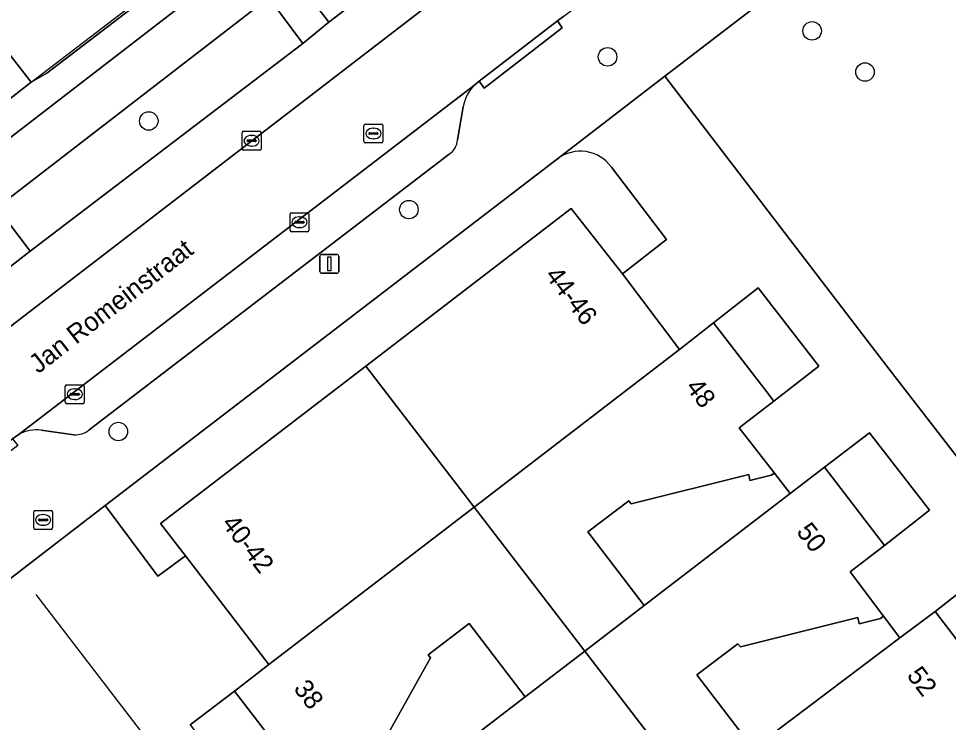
# Model space of a CAD drawing. Extents: x 159352 to 160617, y 385888 to 387323.
# Drawn here: x 160143.42 to 160192.53, y 386787.94 to 386825.12 of the extents above; entities that cross this region are included whole.
import ezdxf

# ---------------------------------------------------------------- set-up
doc = ezdxf.new("R2010")
doc.units = 0
for name, color, linetype in [('IMGEO_Boom', 7, 'Continuous'), ('IMGEO_Brandkraan', 7, 'Continuous'), ('IMGEO_Erf', 7, 'Continuous'), ('IMGEO_Groenvoorziening', 7, 'Continuous'), ('IMGEO_Kolk', 7, 'Continuous'), ('IMGEO_Lichtmast', 7, 'Continuous'), ('IMGEO_Lijnafwatering', 7, 'Continuous'), ('IMGEO_Muur', 7, 'Continuous'), ('IMGEO_Openbare_ruimte_label', 7, 'Continuous'), ('IMGEO_Pand', 7, 'Continuous'), ('IMGEO_Pand_nummerreeks', 7, 'Continuous'), ('IMGEO_Parkeervlak_open', 7, 'Continuous'), ('IMGEO_Rijbaan_lokaal_open', 7, 'Continuous'), ('IMGEO_Rioolput', 7, 'Continuous'), ('IMGEO_Voetpad_open', 7, 'Continuous')]:
    doc.layers.add(name, color=color, linetype=linetype)

msp = doc.modelspace()

# ---------------------------------------------------------------- linework, layer by layer
at = {"layer": 'IMGEO_Boom'}
for centre in [(160185.335, 386824.474), (160174.529, 386823.103), (160188.13, 386822.3), (160150.299, 386819.716), (160164.036, 386815.033), (160148.688, 386803.306)]:
    msp.add_circle(centre, 0.489, dxfattribs=at)
at = {"layer": 'IMGEO_Brandkraan'}
for p, q in [((160144.221, 386798.212), (160144.221, 386799.064)), ((160144.296, 386799.138), (160145.148, 386799.138)), ((160144.709, 386798.918), (160144.734, 386798.918)), ((160145.222, 386799.064), (160145.222, 386798.212)), ((160144.48, 386798.632), (160144.48, 386798.644)), ((160144.918, 386798.595), (160144.52, 386798.595)), ((160144.523, 386798.681), (160144.921, 386798.681)), ((160144.732, 386798.358), (160144.707, 386798.358)), ((160144.964, 386798.644), (160144.964, 386798.632)), ((160145.148, 386798.138), (160144.296, 386798.138))]:
    msp.add_line(p, q, dxfattribs=at)
for points in [[(160144.221, 386798.212), (160144.221, 386799.064)], [(160144.296, 386799.138), (160145.148, 386799.138)], [(160145.222, 386799.064), (160145.222, 386798.212)], [(160145.148, 386798.138), (160144.296, 386798.138)]]:
    msp.add_lwpolyline(points, dxfattribs=at)
for centre, radius, start, end in [((160144.298, 386799.062), 0.0765, 91.552, 178.448), ((160144.298, 386799.062), 0.0765, 91.552, 178.448), ((160145.146, 386799.062), 0.0765, 1.552, 88.448), ((160145.146, 386799.062), 0.0765, 1.552, 88.448), ((160144.298, 386798.214), 0.0765, 181.552, 268.448), ((160144.298, 386798.214), 0.0765, 181.552, 268.448), ((160144.52, 386798.641), 0.0403, 85.8775, 175.7526), ((160144.517, 386798.631), 0.0366, 178.938, 274.7102), ((160144.921, 386798.638), 0.043, 264.8664, 352.4533), ((160144.925, 386798.643), 0.0386, 1.7309, 96.639), ((160145.146, 386798.214), 0.0765, 271.552, 358.448), ((160145.146, 386798.214), 0.0765, 271.552, 358.448)]:
    msp.add_arc(centre, radius, start, end, dxfattribs=at)
for centre, major_axis, ratio, start_param, end_param in [((160144.708, 386798.638), (-0.387, 0.002), 0.722429, 4.712389, 7.853982), ((160144.733, 386798.638), (-0.39, 0.002), 0.717154, 1.570796, 4.712389)]:
    msp.add_ellipse(centre, major_axis=major_axis, ratio=ratio, start_param=start_param, end_param=end_param, dxfattribs=at)
at = {"layer": 'IMGEO_Erf'}
for points in [[(160141.846, 386824.627), (160144.079, 386821.763), (160144.918, 386822.237), (160149.758, 386825.946), (160147.503, 386828.895), (160149.411, 386830.354), (160151.377, 386831.857), (160150.751, 386832.675), (160153.485, 386834.77), (160154.218, 386833.828), (160157.066, 386836.011), (160156.957, 386836.155), (160158.918, 386837.646), (160160.884, 386839.141), (160163.027, 386836.323), (160168.756, 386840.663), (160166.564, 386843.508), (160168.504, 386845.002), (160170.46, 386846.509)], [(160202.826, 386841.452), (160189.975, 386831.604), (160181.623, 386825.201), (160177.562, 386822.087), (160189.106, 386806.986), (160202.586, 386789.561), (160196.049, 386784.541)], [(160171.881, 386817.709), (160147.987, 386799.4)], [(160175.313, 386811.647), (160177.65, 386813.453), (160174.732, 386817.282)], [(160161.765, 386806.768), (160172.605, 386815.091), (160175.313, 386811.647)], [(160152.231, 386796.746), (160150.925, 386798.446), (160161.765, 386806.768)], [(160147.987, 386799.4), (160150.778, 386795.661), (160152.231, 386796.746)]]:
    msp.add_lwpolyline(points, dxfattribs=at)
for points in [[(160183.304, 386804.919), (160185.683, 386806.754), (160182.493, 386810.895), (160180.129, 386809.054), (160182.917, 386805.423)], [(160185.988, 386801.419), (160189.153, 386797.288), (160191.529, 386799.152), (160188.361, 386803.238)], [(160183.347, 386801.111), (160183.179, 386800.994), (160182.049, 386800.713), (160181.989, 386801.038), (160175.784, 386799.492), (160175.649, 386799.654), (160173.489, 386798.005), (160176.466, 386794.125), (160184.171, 386800.036)], [(160191.826, 386793.808), (160194.988, 386789.678), (160197.386, 386791.501), (160194.192, 386795.647)], [(160189.109, 386793.553), (160188.94, 386793.436), (160187.811, 386793.154), (160187.751, 386793.479), (160181.545, 386791.933), (160181.411, 386792.096), (160179.251, 386790.446), (160182.219, 386786.56), (160189.962, 386792.401)], [(160162.443, 386783.365), (160170.187, 386789.285), (160167.213, 386793.171), (160165.055, 386791.519), (160165.177, 386791.347), (160162.057, 386785.764), (160162.355, 386785.621), (160161.787, 386784.605), (160161.637, 386784.484)], [(160154.826, 386789.595), (160152.492, 386787.818), (160155.657, 386783.676), (160157.988, 386785.47)]]:
    msp.add_lwpolyline(points, close=True, dxfattribs=at)
msp.add_arc((160173.098, 386816.101), 2.017, 35.8561, 127.1079, dxfattribs=at)
at = {"layer": 'IMGEO_Groenvoorziening'}
for points in [[(160158.035, 386827.26), (160159.817, 386824.932), (160174.166, 386835.929), (160172.364, 386838.256)], [(160142.279, 386815.143), (160156.642, 386826.232), (160155.157, 386828.244), (160140.768, 386817.136)], [(160142.279, 386815.143), (160144.03, 386812.833), (160158.429, 386823.811), (160156.642, 386826.232)]]:
    msp.add_lwpolyline(points, close=True, dxfattribs=at)
at = {"layer": 'IMGEO_Kolk'}
for p, q in [((160155.23, 386818.244), (160155.23, 386819.096)), ((160155.305, 386819.17), (160156.157, 386819.17)), ((160155.718, 386818.95), (160155.743, 386818.95)), ((160156.231, 386819.096), (160156.231, 386818.244)), ((160155.489, 386818.664), (160155.489, 386818.676)), ((160155.927, 386818.627), (160155.529, 386818.627)), ((160155.532, 386818.713), (160155.93, 386818.713)), ((160155.741, 386818.39), (160155.716, 386818.39)), ((160155.973, 386818.676), (160155.973, 386818.664)), ((160156.157, 386818.17), (160155.305, 386818.17)), ((160157.758, 386813.939), (160157.758, 386814.791)), ((160157.833, 386814.865), (160158.685, 386814.865)), ((160158.246, 386814.645), (160158.271, 386814.645)), ((160158.759, 386814.791), (160158.759, 386813.939)), ((160158.017, 386814.359), (160158.017, 386814.371)), ((160158.455, 386814.322), (160158.057, 386814.322)), ((160158.06, 386814.408), (160158.458, 386814.408)), ((160158.269, 386814.085), (160158.244, 386814.085)), ((160158.501, 386814.371), (160158.501, 386814.359)), ((160158.685, 386813.865), (160157.833, 386813.865)), ((160145.89, 386804.853), (160145.89, 386805.705)), ((160145.965, 386805.779), (160146.817, 386805.779)), ((160146.891, 386805.705), (160146.891, 386804.853)), ((160146.149, 386805.273), (160146.149, 386805.285)), ((160146.587, 386805.236), (160146.189, 386805.236)), ((160146.192, 386805.322), (160146.59, 386805.322)), ((160146.378, 386805.559), (160146.403, 386805.559)), ((160146.633, 386805.285), (160146.633, 386805.273)), ((160146.817, 386804.779), (160145.965, 386804.779)), ((160146.401, 386804.999), (160146.376, 386804.999))]:
    msp.add_line(p, q, dxfattribs=at)
for points in [[(160155.23, 386818.244), (160155.23, 386819.096)], [(160155.305, 386819.17), (160156.157, 386819.17)], [(160156.231, 386819.096), (160156.231, 386818.244)], [(160156.157, 386818.17), (160155.305, 386818.17)], [(160157.758, 386813.939), (160157.758, 386814.791)], [(160157.833, 386814.865), (160158.685, 386814.865)], [(160158.759, 386814.791), (160158.759, 386813.939)], [(160158.685, 386813.865), (160157.833, 386813.865)], [(160145.89, 386804.853), (160145.89, 386805.705)], [(160145.965, 386805.779), (160146.817, 386805.779)], [(160146.891, 386805.705), (160146.891, 386804.853)], [(160146.817, 386804.779), (160145.965, 386804.779)]]:
    msp.add_lwpolyline(points, dxfattribs=at)
for centre, radius, start, end in [((160155.307, 386819.094), 0.0765, 91.552, 178.448), ((160155.307, 386819.094), 0.0765, 91.552, 178.448), ((160156.155, 386819.094), 0.0765, 1.552, 88.448), ((160156.155, 386819.094), 0.0765, 1.552, 88.448), ((160155.529, 386818.673), 0.0403, 85.8775, 175.7526), ((160155.526, 386818.663), 0.0366, 178.938, 274.7102), ((160155.93, 386818.67), 0.043, 264.8664, 352.4533), ((160155.934, 386818.675), 0.0386, 1.7309, 96.639), ((160155.307, 386818.246), 0.0765, 181.552, 268.448), ((160155.307, 386818.246), 0.0765, 181.552, 268.448), ((160156.155, 386818.246), 0.0765, 271.552, 358.448), ((160156.155, 386818.246), 0.0765, 271.552, 358.448), ((160157.835, 386814.789), 0.0765, 91.552, 178.448), ((160157.835, 386814.789), 0.0765, 91.552, 178.448), ((160158.683, 386814.789), 0.0765, 1.552, 88.448), ((160158.683, 386814.789), 0.0765, 1.552, 88.448), ((160157.835, 386813.941), 0.0765, 181.552, 268.448), ((160157.835, 386813.941), 0.0765, 181.552, 268.448), ((160158.057, 386814.368), 0.0403, 85.8775, 175.7526), ((160158.054, 386814.358), 0.0366, 178.938, 274.7102), ((160158.458, 386814.365), 0.043, 264.8664, 352.4533), ((160158.462, 386814.37), 0.0386, 1.7309, 96.639), ((160158.683, 386813.941), 0.0765, 271.552, 358.448), ((160158.683, 386813.941), 0.0765, 271.552, 358.448), ((160145.967, 386805.703), 0.0765, 91.552, 178.448), ((160145.967, 386805.703), 0.0765, 91.552, 178.448), ((160146.815, 386805.703), 0.0765, 1.552, 88.448), ((160146.815, 386805.703), 0.0765, 1.552, 88.448), ((160146.189, 386805.282), 0.0403, 85.8775, 175.7526), ((160146.186, 386805.272), 0.0366, 178.938, 274.7102), ((160146.59, 386805.279), 0.043, 264.8664, 352.4533), ((160146.594, 386805.284), 0.0386, 1.7309, 96.639), ((160145.967, 386804.855), 0.0765, 181.552, 268.448), ((160145.967, 386804.855), 0.0765, 181.552, 268.448), ((160146.815, 386804.855), 0.0765, 271.552, 358.448), ((160146.815, 386804.855), 0.0765, 271.552, 358.448)]:
    msp.add_arc(centre, radius, start, end, dxfattribs=at)
for centre, major_axis, ratio, start_param, end_param in [((160155.717, 386818.67), (-0.387, 0.002), 0.722429, 4.712389, 7.853982), ((160155.742, 386818.67), (-0.39, 0.002), 0.717154, 1.570796, 4.712389), ((160158.245, 386814.365), (-0.387, 0.002), 0.722429, 4.712389, 7.853982), ((160158.27, 386814.365), (-0.39, 0.002), 0.717154, 1.570796, 4.712389), ((160146.377, 386805.279), (-0.387, 0.002), 0.722429, 4.712389, 7.853982), ((160146.402, 386805.279), (-0.39, 0.002), 0.717154, 1.570796, 4.712389)]:
    msp.add_ellipse(centre, major_axis=major_axis, ratio=ratio, start_param=start_param, end_param=end_param, dxfattribs=at)
at = {"layer": 'IMGEO_Lichtmast'}
for p, q in [((160159.342, 386811.767), (160159.342, 386812.567)), ((160159.342, 386812.567), (160159.342, 386811.767)), ((160159.442, 386812.667), (160160.232, 386812.667)), ((160160.232, 386812.667), (160159.442, 386812.667)), ((160160.332, 386812.567), (160160.332, 386811.767)), ((160160.332, 386811.767), (160160.332, 386812.567)), ((160160.232, 386811.667), (160159.442, 386811.667)), ((160159.442, 386811.667), (160160.232, 386811.667))]:
    msp.add_line(p, q, dxfattribs=at)
msp.add_lwpolyline([(160159.762, 386812.542), (160159.912, 386812.542), (160159.912, 386811.792), (160159.762, 386811.792), (160159.762, 386812.542)], dxfattribs=at)
for centre, start, end in [((160159.442, 386812.567), 90, 180), ((160159.442, 386812.567), 90, 180), ((160160.232, 386812.567), 0, 90), ((160160.232, 386812.567), 360, 90), ((160159.442, 386811.767), 180, 270), ((160159.442, 386811.767), 180, 270), ((160160.232, 386811.767), 270, 0), ((160160.232, 386811.767), 270, 0)]:
    msp.add_arc(centre, 0.1, start, end, dxfattribs=at)
at = {"layer": 'IMGEO_Lijnafwatering'}
msp.add_lwpolyline([(160155.961, 386779.57), (160144.344, 386794.702)], dxfattribs=at)
at = {"layer": 'IMGEO_Muur'}
msp.add_lwpolyline([(160144.079, 386821.763), (160149.686, 386826.04)], dxfattribs=at)
at = {"layer": 'IMGEO_Pand'}
for points in [[(160144.079, 386821.763), (160141.846, 386824.627), (160139.895, 386823.106), (160142.133, 386820.245)], [(160167.482, 386799.32), (160178.325, 386807.643), (160175.313, 386811.647), (160172.605, 386815.091), (160161.765, 386806.768)], [(160181.489, 386803.498), (160183.304, 386804.919), (160182.917, 386805.423), (160180.129, 386809.054), (160178.325, 386807.643), (160167.482, 386799.32), (160173.326, 386791.705), (160176.466, 386794.125), (160173.489, 386798.005), (160175.649, 386799.654), (160175.784, 386799.492), (160181.989, 386801.038), (160182.049, 386800.713), (160183.179, 386800.994), (160183.347, 386801.111)], [(160167.482, 386799.32), (160161.765, 386806.768), (160150.925, 386798.446), (160152.231, 386796.746), (160156.642, 386790.999)], [(160182.219, 386786.56), (160179.251, 386790.446), (160181.411, 386792.096), (160181.545, 386791.933), (160187.751, 386793.479), (160187.811, 386793.154), (160188.94, 386793.436), (160189.109, 386793.553), (160187.348, 386795.896), (160189.153, 386797.288), (160185.988, 386801.419), (160184.171, 386800.036), (160176.466, 386794.125), (160173.326, 386791.705), (160179.141, 386784.128)], [(160154.826, 386789.595), (160157.988, 386785.47), (160159.818, 386786.847), (160161.637, 386784.484), (160161.787, 386784.605), (160162.355, 386785.621), (160162.057, 386785.764), (160165.177, 386791.347), (160165.055, 386791.519), (160167.213, 386793.171), (160170.187, 386789.285), (160173.326, 386791.705), (160167.482, 386799.32), (160156.642, 386790.999)], [(160179.141, 386784.128), (160185.263, 386776.151), (160188.402, 386778.566), (160185.169, 386782.77), (160187.314, 386784.419), (160187.449, 386784.258), (160193.649, 386785.824), (160193.711, 386785.499), (160194.839, 386785.785), (160194.995, 386785.898), (160193.198, 386788.286), (160194.988, 386789.678), (160191.826, 386793.808), (160189.962, 386792.401), (160182.219, 386786.56)], [(160170.187, 386789.285), (160162.443, 386783.365), (160160.674, 386782.002), (160163.837, 386777.865), (160165.653, 386779.243), (160167.454, 386776.89), (160167.604, 386777.012), (160168.172, 386778.028), (160167.874, 386778.171), (160170.994, 386783.754), (160170.872, 386783.926), (160173.031, 386785.578), (160176.032, 386781.671), (160179.141, 386784.128), (160173.326, 386791.705)]]:
    msp.add_lwpolyline(points, close=True, dxfattribs=at)
at = {"layer": 'IMGEO_Parkeervlak_open'}
for points in [[(160167.519, 386821.63), (160143.456, 386803.176)], [(160166.602, 386818.719), (160166.907, 386820.458)], [(160147.15, 386803.394), (160166.162, 386817.968)], [(160144.618, 386803.382), (160146.349, 386803.142)]]:
    msp.add_lwpolyline(points, dxfattribs=at)
for centre, radius, start, end in [((160169.017, 386820.102), 2.14, 134.4356, 170.4187), ((160165.67, 386818.76), 0.932, 301.812, 357.4572), ((160144.409, 386801.182), 2.21, 84.5668, 115.5391), ((160146.438, 386804.257), 1.119, 265.4255, 309.5024)]:
    msp.add_arc(centre, radius, start, end, dxfattribs=at)
at = {"layer": 'IMGEO_Rijbaan_lokaal_open'}
msp.add_lwpolyline([(160167.519, 386821.63), (160167.742, 386821.817), (160171.889, 386825.008), (160172.227, 386825.25), (160207.329, 386852.201), (160204.504, 386856.016), (160202.747, 386854.665), (160197.523, 386850.669), (160167.628, 386827.818), (160120.288, 386791.413), (160074.907, 386756.678), (160077.86, 386752.983), (160078.225, 386753.194), (160104.75, 386773.486), (160108.861, 386776.65), (160109.072, 386776.812), (160127.543, 386791.02), (160129.759, 386792.702), (160137.33, 386798.494), (160138.099, 386799.083), (160138.341, 386799.274), (160143.107, 386802.929), (160143.456, 386803.176)], close=True, dxfattribs=at)
for points in [[(160177.562, 386822.087), (160171.881, 386817.709)], [(160196.049, 386784.541), (160202.586, 386789.561), (160189.106, 386806.986), (160177.562, 386822.087)], [(160174.732, 386817.282), (160177.65, 386813.453), (160175.313, 386811.647)], [(160175.313, 386811.647), (160178.325, 386807.643)], [(160180.129, 386809.054), (160182.493, 386810.895), (160185.683, 386806.754), (160183.304, 386804.919)], [(160178.325, 386807.643), (160180.129, 386809.054)], [(160183.304, 386804.919), (160181.489, 386803.498), (160183.347, 386801.111)], [(160185.988, 386801.419), (160188.361, 386803.238), (160191.529, 386799.152), (160189.153, 386797.288)], [(160184.171, 386800.036), (160185.988, 386801.419)], [(160183.347, 386801.111), (160184.171, 386800.036)], [(160152.492, 386787.818), (160154.826, 386789.595), (160156.642, 386790.999), (160152.231, 386796.746), (160150.778, 386795.661), (160147.987, 386799.4), (160138.931, 386792.426), (160141.751, 386788.709), (160140.347, 386787.613)], [(160189.153, 386797.288), (160187.348, 386795.896), (160189.109, 386793.553)], [(160191.826, 386793.808), (160194.192, 386795.647), (160197.386, 386791.501), (160194.988, 386789.678)], [(160189.962, 386792.401), (160191.826, 386793.808)], [(160189.109, 386793.553), (160189.962, 386792.401)]]:
    msp.add_lwpolyline(points, dxfattribs=at)
msp.add_arc((160173.098, 386816.101), 2.017, 35.8561, 127.1079, dxfattribs=at)
at = {"layer": 'IMGEO_Rioolput'}
for p, q in [((160161.666, 386818.627), (160161.666, 386819.479)), ((160161.741, 386819.553), (160162.593, 386819.553)), ((160162.154, 386819.333), (160162.179, 386819.333)), ((160162.667, 386819.479), (160162.667, 386818.627)), ((160161.925, 386819.047), (160161.925, 386819.059)), ((160162.363, 386819.01), (160161.965, 386819.01)), ((160161.968, 386819.096), (160162.366, 386819.096)), ((160162.409, 386819.059), (160162.409, 386819.047)), ((160162.593, 386818.553), (160161.741, 386818.553)), ((160162.177, 386818.773), (160162.152, 386818.773))]:
    msp.add_line(p, q, dxfattribs=at)
for points in [[(160161.666, 386818.627), (160161.666, 386819.479)], [(160161.741, 386819.553), (160162.593, 386819.553)], [(160162.667, 386819.479), (160162.667, 386818.627)], [(160162.593, 386818.553), (160161.741, 386818.553)]]:
    msp.add_lwpolyline(points, dxfattribs=at)
for centre, radius, start, end in [((160161.743, 386819.477), 0.0765, 91.552, 178.448), ((160161.743, 386819.477), 0.0765, 91.552, 178.448), ((160162.591, 386819.477), 0.0765, 1.552, 88.448), ((160162.591, 386819.477), 0.0765, 1.552, 88.448), ((160161.965, 386819.056), 0.0403, 85.8775, 175.7526), ((160161.962, 386819.046), 0.0366, 178.938, 274.7102), ((160162.366, 386819.053), 0.043, 264.8664, 352.4533), ((160162.37, 386819.058), 0.0386, 1.7309, 96.639), ((160161.743, 386818.629), 0.0765, 181.552, 268.448), ((160161.743, 386818.629), 0.0765, 181.552, 268.448), ((160162.591, 386818.629), 0.0765, 271.552, 358.448), ((160162.591, 386818.629), 0.0765, 271.552, 358.448)]:
    msp.add_arc(centre, radius, start, end, dxfattribs=at)
for centre, major_axis, ratio, start_param, end_param in [((160162.153, 386819.053), (-0.387, 0.002), 0.722429, 4.712389, 7.853982), ((160162.178, 386819.053), (-0.39, 0.002), 0.717154, 1.570796, 4.712389)]:
    msp.add_ellipse(centre, major_axis=major_axis, ratio=ratio, start_param=start_param, end_param=end_param, dxfattribs=at)
at = {"layer": 'IMGEO_Voetpad_open'}
for points in [[(160216.789, 386868.632), (160207.059, 386861.178), (160205.621, 386860.057), (160191.321, 386849.029), (160189.913, 386847.958), (160175.624, 386837.04), (160174.166, 386835.929), (160159.817, 386824.932), (160158.429, 386823.811), (160144.03, 386812.833), (160142.612, 386811.733), (160129.831, 386801.906), (160129.815, 386801.855), (160123.122, 386796.717), (160123.048, 386796.709), (160121.74, 386795.669), (160119.677, 386794.089), (160109.984, 386786.667), (160086.723, 386768.856), (160072.019, 386757.59)], [(160073.087, 386755.285), (160074.907, 386756.678), (160120.288, 386791.413), (160167.628, 386827.818), (160197.523, 386850.669), (160202.747, 386854.665), (160204.504, 386856.016), (160215.864, 386864.706), (160216.838, 386865.567)], [(160191.829, 386858.259), (160189.913, 386856.788), (160187.852, 386855.205), (160182.151, 386851.021), (160180.245, 386849.553), (160178.313, 386848.065), (160175.466, 386845.852), (160172.652, 386843.665), (160170.696, 386842.158), (160168.756, 386840.663), (160163.027, 386836.323), (160161.091, 386834.851), (160159.1, 386833.337), (160159.212, 386833.19), (160156.394, 386831.031), (160153.629, 386828.912), (160151.691, 386827.427), (160149.758, 386825.946), (160144.918, 386822.237), (160144.079, 386821.763), (160142.133, 386820.245)], [(160171.881, 386817.709), (160177.562, 386822.087), (160181.623, 386825.201), (160189.975, 386831.604), (160202.826, 386841.452)], [(160125.664, 386802.571), (160124.233, 386804.438), (160139.365, 386816.052), (160140.867, 386814.054), (160142.612, 386811.733), (160144.03, 386812.833), (160142.279, 386815.143), (160140.768, 386817.136), (160155.157, 386828.244), (160156.642, 386826.232), (160158.429, 386823.811), (160159.817, 386824.932), (160158.035, 386827.26), (160156.515, 386829.245), (160170.833, 386840.232)], [(160172.227, 386825.25), (160171.889, 386825.008), (160172.135, 386824.64), (160168.008, 386821.457), (160167.742, 386821.817), (160167.519, 386821.63)], [(160166.907, 386820.458), (160166.602, 386818.719)], [(160166.162, 386817.968), (160147.15, 386803.394)], [(160079.415, 386746.804), (160105.301, 386766.654), (160114.357, 386773.595), (160138.931, 386792.426), (160147.987, 386799.4), (160171.881, 386817.709)], [(160143.456, 386803.176), (160143.107, 386802.929), (160143.39, 386802.576), (160138.617, 386798.907), (160138.341, 386799.274), (160138.099, 386799.083), (160137.33, 386798.494)], [(160146.349, 386803.142), (160144.618, 386803.382)]]:
    msp.add_lwpolyline(points, dxfattribs=at)
msp.add_lwpolyline([(160167.742, 386821.817), (160168.008, 386821.457), (160172.135, 386824.64), (160171.889, 386825.008)], close=True, dxfattribs=at)
for centre, radius, start, end in [((160169.017, 386820.102), 2.14, 134.4356, 170.4187), ((160165.67, 386818.76), 0.932, 301.812, 357.4572), ((160144.409, 386801.182), 2.21, 84.5668, 115.5391), ((160146.438, 386804.257), 1.119, 265.4255, 309.5024)]:
    msp.add_arc(centre, radius, start, end, dxfattribs=at)

# ---------------------------------------------------------------- texts
at = {"layer": 'IMGEO_Openbare_ruimte_label'}
msp.add_text('Jan Romeinstraat', height=1, rotation=37.8097, dxfattribs=at).set_placement((160144.459, 386806.332))
at = {"layer": 'IMGEO_Pand_nummerreeks'}
for s, rotation, p in [('44-46', 307.5236, (160171.191, 386811.546)), ('48', 307.5204, (160178.615, 386805.64)), ('40-42', 307.5157, (160154.107, 386798.44)), ('50', 307.459, (160184.468, 386798.01)), ('52', 307.4385, (160190.298, 386790.408)), ('38', 307.4679, (160157.908, 386789.717))]:
    msp.add_text(s, height=1, rotation=rotation, dxfattribs=at).set_placement(p)

doc.saveas('drawing.dxf')
